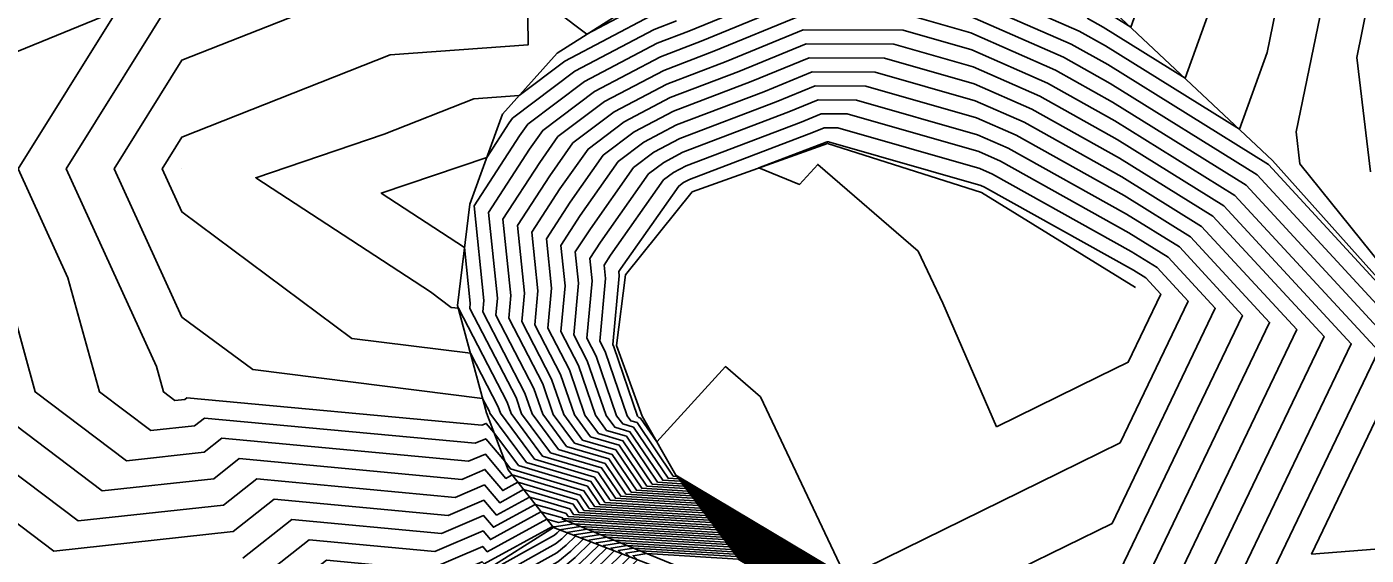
# Model space of a CAD drawing. Extents: x 2188792 to 2191981, y 386090 to 389710.
# Drawn here: x 2191363.3 to 2191423.3, y 389163 to 389186.7 of the extents above; entities that cross this region are included whole.
import ezdxf

# ---------------------------------------------------------------- set-up
doc = ezdxf.new("R2010")
doc.units = 0
for name, color, linetype in [('DTM Contours Major', 7, 'Continuous'), ('DTM Contours Minor', 7, 'Continuous'), ('Exist DTM QL2 LIDAR Elevation Point', 7, 'Continuous'), ('PH Exist DTM Breakline', 7, 'Continuous')]:
    doc.layers.add(name, color=color, linetype=linetype)

msp = doc.modelspace()

# ---------------------------------------------------------------- linework, layer by layer
at = {"layer": 'DTM Contours Major'}
for points in [[(2191410.791, 389187.054), (2191411.513, 389186.651), (2191415.183, 389184.366), (2191418.303, 389193.051)], [(2191399.284, 389161.728), (2191393.293, 389165.32), (2191389.661, 389165.538), (2191388.881, 389166.693), (2191386.394, 389167.434), (2191384.982, 389169.341), (2191384.81, 389169.844), (2191382.626, 389174.056), (2191382.304, 389174.096), (2191381.368, 389174.793), (2191373.543, 389179.906), (2191379.299, 389181.858), (2191383.316, 389183.442), (2191385.345, 389183.591), (2191387.395, 389185.136), (2191391.245, 389187.165)], [(2191399.591, 389161.845), (2191392.886, 389165.865), (2191390.839, 389165.987), (2191389.675, 389167.71), (2191388.19, 389168.152), (2191387.346, 389169.292), (2191386.802, 389170.877), (2191385.463, 389173.46), (2191385.583, 389174.733), (2191385.269, 389177.76), (2191386.72, 389179.998), (2191387.758, 389181.472), (2191389.608, 389182.866), (2191391.966, 389184.108), (2191394.626, 389185.122), (2191398.074, 389186.534), (2191402.549, 389186.519), (2191405.633, 389185.636), (2191409.025, 389184.143), (2191412.035, 389182.463), (2191417.417, 389179.113), (2191423.843, 389172.147), (2191417.614, 389159.146)], [(2191399.897, 389161.962), (2191392.479, 389166.409), (2191392.016, 389166.437), (2191390.469, 389168.727), (2191389.985, 389168.871), (2191389.711, 389169.242), (2191388.795, 389171.909), (2191388.373, 389172.724), (2191388.614, 389175.286), (2191388.51, 389176.287), (2191388.99, 389177.027), (2191391.143, 389180.085), (2191391.822, 389180.596), (2191392.687, 389181.052), (2191397.423, 389182.856), (2191398.743, 389183.397), (2191400.457, 389183.391), (2191405.885, 389181.837), (2191407.259, 389181.232), (2191412.558, 389178.276), (2191414.925, 389176.803), (2191417.751, 389173.739), (2191411.546, 389160.789)], [(2191398.977, 389161.612), (2191393.7, 389164.775), (2191388.484, 389165.088), (2191388.087, 389165.676), (2191385.137, 389166.555), (2191385.031, 389166.585), (2191384.753, 389166.432), (2191383.831, 389167.52), (2191383.076, 389167.196), (2191372.026, 389168.227), (2191371.229, 389167.6), (2191367.754, 389167.224), (2191363.666, 389170.311), (2191361.167, 389179.382)], [(2191398.671, 389161.495), (2191394.107, 389164.231), (2191387.307, 389164.638), (2191387.293, 389164.66), (2191387.186, 389164.691), (2191386.322, 389164.939), (2191384.056, 389163.692), (2191383.732, 389164.074), (2191381.567, 389163.147), (2191375.937, 389163.672), (2191373.396, 389161.675)], [(2191398.364, 389161.378), (2191394.514, 389163.686), (2191388.693, 389164.035), (2191387.815, 389163.894), (2191387.867, 389163.846), (2191387.453, 389163.442), (2191387.032, 389163.093), (2191384.106, 389161.461)], [(2191398.057, 389161.261), (2191394.921, 389163.142), (2191390.179, 389163.426), (2191389.464, 389163.311), (2191389.607, 389163.178), (2191388.462, 389162.059), (2191387.298, 389161.093), (2191385.041, 389159.835), (2191381.818, 389157.923), (2191380.653, 389157.391), (2191377.219, 389154.309), (2191376.586, 389153.809), (2191373.684, 389150.958), (2191372.31, 389149.751), (2191369.225, 389147.131), (2191368.568, 389146.591), (2191365.542, 389145.711), (2191364.708, 389145.544), (2191364.188, 389145.919), (2191363.287, 389145.733), (2191360.557, 389146.979)]]:
    msp.add_lwpolyline(points, dxfattribs=at)
at = {"layer": 'DTM Contours Minor'}
for points in [[(2191405.431, 389188.675), (2191410.438, 389186.472), (2191411.617, 389185.813), (2191417.615, 389182.08), (2191418.853, 389185.526), (2191420.053, 389191.371)], [(2191411.408, 389187.489), (2191412.751, 389186.653), (2191413.893, 389189.83)], [(2191427.668, 389171.405), (2191420.328, 389180.536), (2191420.158, 389181.967), (2191421.707, 389189.516)], [(2191399.1, 389161.658), (2191393.537, 389164.993), (2191388.955, 389165.268), (2191388.404, 389166.083), (2191385.317, 389167.003), (2191384.215, 389168.492), (2191383.87, 389168.898), (2191383.679, 389168.816), (2191370.462, 389170.049), (2191370.362, 389169.97), (2191369.925, 389169.923), (2191369.412, 389170.311), (2191369.098, 389171.451), (2191365.046, 389180.312), (2191370.238, 389188.624)], [(2191399.223, 389161.705), (2191393.374, 389165.211), (2191389.426, 389165.448), (2191388.722, 389166.49), (2191386.035, 389167.29), (2191384.509, 389169.351), (2191384.411, 389169.638), (2191383.168, 389172.037), (2191377.856, 389172.701), (2191370.238, 389178.372), (2191369.351, 389180.312), (2191370.238, 389181.731), (2191379.569, 389185.411), (2191385.757, 389185.865), (2191385.727, 389188.363), (2191388.385, 389186.345), (2191391.101, 389187.776)], [(2191399.407, 389161.775), (2191393.13, 389165.538), (2191390.132, 389165.718), (2191389.198, 389167.1), (2191387.113, 389167.721), (2191385.928, 389169.322), (2191385.607, 389170.257), (2191383.718, 389173.902), (2191383.765, 389174.401), (2191383.324, 389178.643), (2191385.359, 389181.78), (2191385.728, 389182.305), (2191388.28, 389184.228), (2191391.533, 389185.942), (2191392.948, 389186.481), (2191397.673, 389188.416)], [(2191399.468, 389161.798), (2191393.049, 389165.647), (2191390.368, 389165.807), (2191389.357, 389167.303), (2191387.472, 389167.865), (2191386.401, 389169.312), (2191386.005, 389170.464), (2191384.3, 389173.754), (2191384.371, 389174.511), (2191383.972, 389178.349), (2191385.813, 389181.186), (2191386.404, 389182.027), (2191388.723, 389183.774), (2191391.678, 389185.331), (2191393.508, 389186.028), (2191397.806, 389187.788)], [(2191405.481, 389187.915), (2191410.084, 389185.889), (2191411.722, 389184.976), (2191418.912, 389180.5), (2191427.499, 389171.192)], [(2191423.488, 389180.168), (2191422.876, 389185.296), (2191423.361, 389187.661)], [(2191399.039, 389161.635), (2191393.619, 389164.884), (2191388.72, 389165.178), (2191388.246, 389165.88), (2191384.958, 389166.859), (2191384.703, 389167.203), (2191383.851, 389168.209), (2191383.378, 389168.006), (2191371.244, 389169.138), (2191370.796, 389168.785), (2191368.839, 389168.573), (2191366.539, 389170.311), (2191365.132, 389175.416), (2191362.894, 389180.312), (2191367.314, 389187.389), (2191357.486, 389183.372)], [(2191399.161, 389161.682), (2191393.456, 389165.102), (2191389.191, 389165.358), (2191388.563, 389166.287), (2191385.676, 389167.146), (2191384.037, 389169.361), (2191384.013, 389169.431), (2191383.709, 389170.017), (2191373.407, 389171.305), (2191370.238, 389173.665), (2191367.198, 389180.312), (2191370.238, 389185.178), (2191375.821, 389187.379)], [(2191399.529, 389161.822), (2191392.967, 389165.756), (2191390.603, 389165.897), (2191389.516, 389167.507), (2191387.831, 389168.009), (2191386.874, 389169.302), (2191386.404, 389170.67), (2191384.882, 389173.607), (2191384.977, 389174.622), (2191384.621, 389178.054), (2191386.266, 389180.592), (2191387.081, 389181.75), (2191389.166, 389183.32), (2191391.822, 389184.72), (2191394.067, 389185.575), (2191397.94, 389187.161)], [(2191402.967, 389187.144), (2191405.582, 389186.396), (2191409.378, 389184.725), (2191411.931, 389183.301), (2191417.916, 389179.575), (2191425.062, 389171.828), (2191420.849, 389163.036), (2191430.127, 389163.772)], [(2191405.532, 389187.156), (2191409.731, 389185.307), (2191411.826, 389184.138), (2191418.414, 389180.038), (2191426.28, 389171.51)], [(2191399.345, 389161.752), (2191393.212, 389165.429), (2191389.897, 389165.628), (2191389.04, 389166.897), (2191386.753, 389167.578), (2191385.455, 389169.332), (2191385.208, 389170.051), (2191383.136, 389174.049), (2191383.158, 389174.29), (2191382.9, 389176.775), (2191379.164, 389179.217), (2191383.898, 389180.822), (2191384.905, 389182.374), (2191385.051, 389182.582), (2191387.838, 389184.682), (2191391.389, 389186.553), (2191392.389, 389186.934)], [(2191399.652, 389161.869), (2191392.805, 389165.974), (2191391.074, 389166.077), (2191389.834, 389167.914), (2191388.549, 389168.296), (2191387.819, 389169.282), (2191387.201, 389171.083), (2191386.045, 389173.313), (2191386.189, 389174.843), (2191385.917, 389177.465), (2191387.174, 389179.403), (2191388.435, 389181.195), (2191390.051, 389182.412), (2191392.11, 389183.497), (2191395.186, 389184.668), (2191398.208, 389185.906), (2191402.131, 389185.893), (2191405.683, 389184.876), (2191408.672, 389183.561), (2191412.14, 389181.626), (2191416.919, 389178.651), (2191422.625, 389172.465), (2191414.379, 389155.256)], [(2191411.144, 389151.366), (2191421.406, 389172.784), (2191416.42, 389178.189), (2191412.244, 389180.788), (2191408.318, 389182.979), (2191405.734, 389184.116), (2191401.712, 389185.268), (2191398.342, 389185.279), (2191395.745, 389184.215), (2191392.254, 389182.886), (2191390.494, 389181.958), (2191389.112, 389180.917), (2191387.628, 389178.809), (2191386.566, 389177.171), (2191386.796, 389174.954), (2191386.627, 389173.165), (2191387.6, 389171.29), (2191388.292, 389169.272), (2191388.908, 389168.44), (2191389.992, 389168.117), (2191391.309, 389166.167), (2191392.723, 389166.083), (2191399.713, 389161.892)], [(2191399.775, 389161.915), (2191392.642, 389166.191), (2191391.545, 389166.257), (2191390.151, 389168.32), (2191389.267, 389168.584), (2191388.765, 389169.262), (2191387.998, 389171.496), (2191387.209, 389173.018), (2191387.402, 389175.065), (2191387.214, 389176.876), (2191388.082, 389178.215), (2191389.789, 389180.64), (2191390.936, 389181.504), (2191392.398, 389182.275), (2191396.304, 389183.762), (2191398.475, 389184.651), (2191401.294, 389184.642), (2191405.784, 389183.356), (2191407.965, 389182.397), (2191412.349, 389179.951), (2191415.922, 389177.727), (2191420.188, 389173.102), (2191410.821, 389153.553)], [(2191399.836, 389161.939), (2191392.56, 389166.3), (2191391.78, 389166.347), (2191390.31, 389168.524), (2191389.626, 389168.727), (2191389.238, 389169.252), (2191388.397, 389171.703), (2191387.791, 389172.871), (2191388.008, 389175.175), (2191387.862, 389176.581), (2191388.536, 389177.621), (2191390.466, 389180.362), (2191391.379, 389181.05), (2191392.543, 389181.663), (2191396.863, 389183.309), (2191398.609, 389184.024), (2191400.876, 389184.017), (2191405.835, 389182.597), (2191407.612, 389181.814), (2191412.453, 389179.113), (2191415.423, 389177.265), (2191418.969, 389173.421), (2191411.184, 389157.171)], [(2191399.959, 389161.985), (2191392.398, 389166.518), (2191392.251, 389166.527), (2191390.628, 389168.93), (2191390.344, 389169.015), (2191390.184, 389169.232), (2191389.194, 389172.116), (2191388.955, 389172.576), (2191389.221, 389175.397), (2191389.159, 389175.992), (2191389.444, 389176.433), (2191391.819, 389179.807), (2191392.264, 389180.142), (2191392.831, 389180.441), (2191397.982, 389182.403), (2191398.877, 389182.769), (2191400.039, 389182.765), (2191405.936, 389181.077), (2191406.906, 389180.65), (2191412.662, 389177.438), (2191414.426, 389176.34), (2191416.532, 389174.057), (2191411.908, 389164.407), (2191407.768, 389162.37)], [(2191399.973, 389162.037), (2191396.156, 389170.083), (2191394.586, 389171.442), (2191391.508, 389168.066), (2191390.786, 389169.134), (2191390.703, 389169.158), (2191390.656, 389169.222), (2191389.592, 389172.322), (2191389.537, 389172.429), (2191389.827, 389175.507), (2191389.807, 389175.698), (2191389.898, 389175.838), (2191392.496, 389179.53), (2191392.707, 389179.688), (2191392.975, 389179.83), (2191398.541, 389181.949), (2191399.011, 389182.142), (2191399.62, 389182.14), (2191405.986, 389180.317), (2191406.552, 389180.068), (2191412.767, 389176.601), (2191413.928, 389175.878), (2191415.314, 389174.376), (2191412.271, 389168.025), (2191409.546, 389166.685)], [(2191406.736, 389168.742), (2191404.321, 389174.292), (2191403.216, 389176.621), (2191398.728, 389180.507), (2191397.907, 389179.607), (2191396.091, 389180.35), (2191399.1, 389181.496), (2191399.145, 389181.514), (2191399.202, 389181.514), (2191406.037, 389179.557), (2191406.199, 389179.486), (2191412.872, 389175.763), (2191413.429, 389175.416), (2191414.095, 389174.694), (2191412.633, 389171.643), (2191411.324, 389170.999), (2191406.736, 389168.742)], [(2191423.371, 389132.734), (2191421.953, 389136.278), (2191421.743, 389136.538), (2191420.654, 389138.948), (2191420.289, 389139.332), (2191416.081, 389143.731), (2191414.073, 389145.82), (2191409.911, 389150.171), (2191406.126, 389154.126), (2191403.546, 389156.749), (2191399.864, 389160.59), (2191398.916, 389161.588), (2191393.781, 389164.667), (2191388.249, 389164.998), (2191387.928, 389165.473), (2191385.547, 389166.182), (2191385.289, 389166.256), (2191384.613, 389165.884), (2191383.811, 389166.831), (2191382.774, 389166.387), (2191372.808, 389167.316), (2191371.663, 389166.415), (2191366.668, 389165.875), (2191360.794, 389170.311)], [(2191423.298, 389132.818), (2191421.923, 389136.255), (2191421.666, 389136.573), (2191420.609, 389138.913), (2191420.199, 389139.342), (2191416.109, 389143.619), (2191413.915, 389145.902), (2191409.864, 389150.137), (2191406.181, 389153.986), (2191403.436, 389156.776), (2191399.855, 389160.512), (2191398.855, 389161.565), (2191393.863, 389164.558), (2191388.014, 389164.908), (2191387.769, 389165.27), (2191385.956, 389165.81), (2191385.547, 389165.927), (2191384.474, 389165.336), (2191383.791, 389166.142), (2191382.472, 389165.577), (2191373.59, 389166.405), (2191372.096, 389165.23), (2191365.582, 389164.525), (2191360.151, 389168.627)], [(2191409.546, 389166.685), (2191400.028, 389162.001)], [(2191398.793, 389161.542), (2191393.944, 389164.449), (2191387.778, 389164.818), (2191387.61, 389165.066), (2191386.366, 389165.437), (2191385.805, 389165.597), (2191384.335, 389164.788), (2191383.771, 389165.452), (2191382.17, 389164.767), (2191374.373, 389165.494), (2191372.529, 389164.045), (2191364.496, 389163.176), (2191360.044, 389166.538)], [(2191398.732, 389161.518), (2191394.026, 389164.34), (2191387.543, 389164.728), (2191387.452, 389164.863), (2191386.776, 389165.064), (2191386.063, 389165.268), (2191384.195, 389164.24), (2191383.752, 389164.763), (2191381.868, 389163.957), (2191375.155, 389164.583), (2191372.963, 389162.86)], [(2191424.228, 389128.981), (2191423.068, 389132.203), (2191422.934, 389133.236), (2191421.772, 389136.138), (2191421.281, 389136.745), (2191420.381, 389138.738), (2191419.753, 389139.396), (2191416.248, 389143.062), (2191413.123, 389146.314), (2191409.63, 389149.965), (2191406.454, 389153.284), (2191402.882, 389156.915), (2191399.811, 389160.118), (2191398.548, 389161.448), (2191394.27, 389164.013), (2191387.801, 389164.401), (2191386.916, 389164.258), (2191386.838, 389164.28), (2191383.778, 389162.595), (2191383.692, 389162.696), (2191380.963, 389161.527), (2191377.501, 389161.85), (2191374.263, 389159.306), (2191360.152, 389157.778)], [(2191424.381, 389128.773), (2191423.121, 389132.275), (2191423.007, 389133.152), (2191421.803, 389136.161), (2191421.358, 389136.71), (2191420.426, 389138.773), (2191419.843, 389139.386), (2191416.22, 389143.173), (2191413.281, 389146.231), (2191409.676, 389149.999), (2191406.4, 389153.424), (2191402.993, 389156.887), (2191399.82, 389160.196), (2191398.609, 389161.472), (2191394.188, 389164.122), (2191387.504, 389164.522), (2191387.107, 389164.459), (2191386.58, 389164.61), (2191383.917, 389163.144), (2191383.712, 389163.385), (2191381.265, 389162.337), (2191376.719, 389162.761), (2191373.83, 389160.49), (2191361.238, 389159.128)], [(2191398.487, 389161.425), (2191394.351, 389163.904), (2191388.099, 389164.279), (2191387.155, 389164.127), (2191387.17, 389164.113), (2191387.049, 389163.995), (2191386.926, 389163.892), (2191383.732, 389162.111)], [(2191398.425, 389161.402), (2191394.433, 389163.795), (2191388.396, 389164.157), (2191387.485, 389164.01), (2191387.519, 389163.979), (2191387.251, 389163.718), (2191386.979, 389163.493), (2191383.919, 389161.786)], [(2191398.18, 389161.308), (2191394.758, 389163.359), (2191389.585, 389163.669), (2191388.804, 389163.544), (2191388.911, 389163.445), (2191388.058, 389162.612), (2191387.192, 389161.893), (2191384.667, 389160.485), (2191381.061, 389158.346), (2191380.381, 389158.035), (2191376.586, 389154.63), (2191376.243, 389154.359), (2191373.031, 389151.203), (2191372.264, 389150.53), (2191368.852, 389147.632), (2191368.514, 389147.354), (2191365.06, 389146.35), (2191364.656, 389146.269), (2191364.405, 389146.451), (2191363.366, 389146.236), (2191361.809, 389146.947)], [(2191398.241, 389161.331), (2191394.677, 389163.468), (2191389.288, 389163.791), (2191388.474, 389163.66), (2191388.563, 389163.578), (2191387.856, 389162.889), (2191387.139, 389162.293), (2191384.48, 389160.81), (2191380.682, 389158.557), (2191380.245, 389158.358), (2191376.269, 389154.791), (2191376.071, 389154.634), (2191372.704, 389151.326), (2191372.241, 389150.92), (2191368.665, 389147.883), (2191368.487, 389147.736), (2191364.818, 389146.67), (2191364.63, 389146.632), (2191364.513, 389146.716), (2191363.406, 389146.488), (2191362.435, 389146.931)], [(2191398.302, 389161.355), (2191394.595, 389163.577), (2191388.99, 389163.913), (2191388.145, 389163.777), (2191388.215, 389163.712), (2191387.655, 389163.165), (2191387.085, 389162.693), (2191384.293, 389161.136), (2191380.304, 389158.769), (2191380.108, 389158.68), (2191375.953, 389154.951), (2191375.899, 389154.908), (2191372.378, 389151.449), (2191372.218, 389151.309), (2191368.478, 389148.133), (2191368.46, 389148.118), (2191366.628, 389147.585), (2191365.38, 389147.58), (2191364.423, 389146.941), (2191363.445, 389146.74), (2191363.061, 389146.915)], [(2191398.118, 389161.285), (2191394.839, 389163.251), (2191389.882, 389163.548), (2191389.134, 389163.427), (2191389.259, 389163.311), (2191388.26, 389162.336), (2191387.245, 389161.493), (2191384.854, 389160.16), (2191381.439, 389158.134), (2191380.517, 389157.713), (2191376.902, 389154.47), (2191376.414, 389154.084), (2191373.357, 389151.08), (2191372.287, 389150.141), (2191369.038, 389147.382), (2191368.541, 389146.972), (2191365.301, 389146.03), (2191364.682, 389145.907), (2191364.296, 389146.185), (2191363.326, 389145.985), (2191361.183, 389146.963)], [(2191397.873, 389161.191), (2191395.165, 389162.815), (2191391.071, 389163.06), (2191390.453, 389162.961), (2191390.651, 389162.777), (2191389.067, 389161.23), (2191387.457, 389159.893), (2191385.603, 389158.859), (2191382.954, 389157.288), (2191381.061, 389156.424), (2191378.168, 389153.828), (2191377.102, 389152.985), (2191374.664, 389150.589), (2191372.379, 389148.583), (2191369.785, 389146.38), (2191368.649, 389145.445), (2191366.266, 389144.752), (2191364.786, 389144.456), (2191363.863, 389145.121), (2191363.168, 389144.978)], [(2191397.934, 389161.215), (2191395.084, 389162.924), (2191390.774, 389163.182), (2191390.123, 389163.077), (2191390.303, 389162.911), (2191388.865, 389161.506), (2191387.404, 389160.293), (2191385.416, 389159.185), (2191382.575, 389157.5), (2191380.925, 389156.747), (2191377.851, 389153.988), (2191376.93, 389153.259), (2191374.337, 389150.712), (2191372.356, 389148.972), (2191369.599, 389146.631), (2191368.622, 389145.827), (2191366.024, 389145.072), (2191364.76, 389144.818), (2191363.971, 389145.387), (2191363.207, 389145.23)], [(2191397.996, 389161.238), (2191395.002, 389163.033), (2191390.476, 389163.304), (2191389.794, 389163.194), (2191389.955, 389163.044), (2191388.663, 389161.783), (2191387.351, 389160.693), (2191385.228, 389159.51), (2191382.197, 389157.711), (2191380.789, 389157.069), (2191377.535, 389154.149), (2191376.758, 389153.534), (2191374.011, 389150.835), (2191372.333, 389149.362), (2191369.412, 389146.881), (2191368.595, 389146.209), (2191365.783, 389145.391), (2191364.734, 389145.181), (2191364.079, 389145.653), (2191363.247, 389145.481)]]:
    msp.add_lwpolyline(points, dxfattribs=at)
at = {"layer": 'Exist DTM QL2 LIDAR Elevation Point'}
for p, q in [((2191370.238, 389180.312), (2191370.238, 389180.312)), ((2191370.238, 389170.311), (2191370.238, 389170.311))]:
    msp.add_line(p, q, dxfattribs=at)
at = {"layer": 'PH Exist DTM Breakline'}
for points in [[(2191419.105, 389180.679), (2191411.348, 389187.972), (2191405.301, 389190.633), (2191397.162, 389190.812), (2191391.042, 389188.026), (2191387.044, 389185.496), (2191384.607, 389182.764), (2191383.134, 389178.73), (2191382.591, 389174.187), (2191383.884, 389169.365), (2191384.85, 389166.816), (2191386.882, 389164.223)], [(2191412.968, 389174.989), (2191406.057, 389179.252), (2191399.158, 389181.449), (2191393.105, 389179.28), (2191390.111, 389175.559), (2191389.713, 389172.385), (2191390.852, 389169.218), (2191392.36, 389166.569), (2191400.02, 389162.009)], [(2191419.105, 389180.679), (2191427.607, 389171.163), (2191432.54, 389165.391), (2191437.472, 389159.618), (2191441.186, 389155.272)], [(2191397.544, 389159.382), (2191397.077, 389160.311), (2191386.882, 389164.223), (2191383.678, 389162.204), (2191379.999, 389158.939), (2191375.834, 389155.012), (2191372.206, 389151.514), (2191368.457, 389148.162), (2191364.608, 389146.948), (2191363.472, 389146.905), (2191356.972, 389152.277), (2191350.268, 389160.015), (2191348.461, 389161.756)], [(2191422.462, 389131.378), (2191420.955, 389135.503), (2191419.072, 389137.734), (2191417.08, 389139.72), (2191408.165, 389148.888), (2191399.549, 389157.747), (2191396.709, 389160.748), (2191387.263, 389164.621)]]:
    msp.add_lwpolyline(points, dxfattribs=at)

doc.saveas('drawing.dxf')
